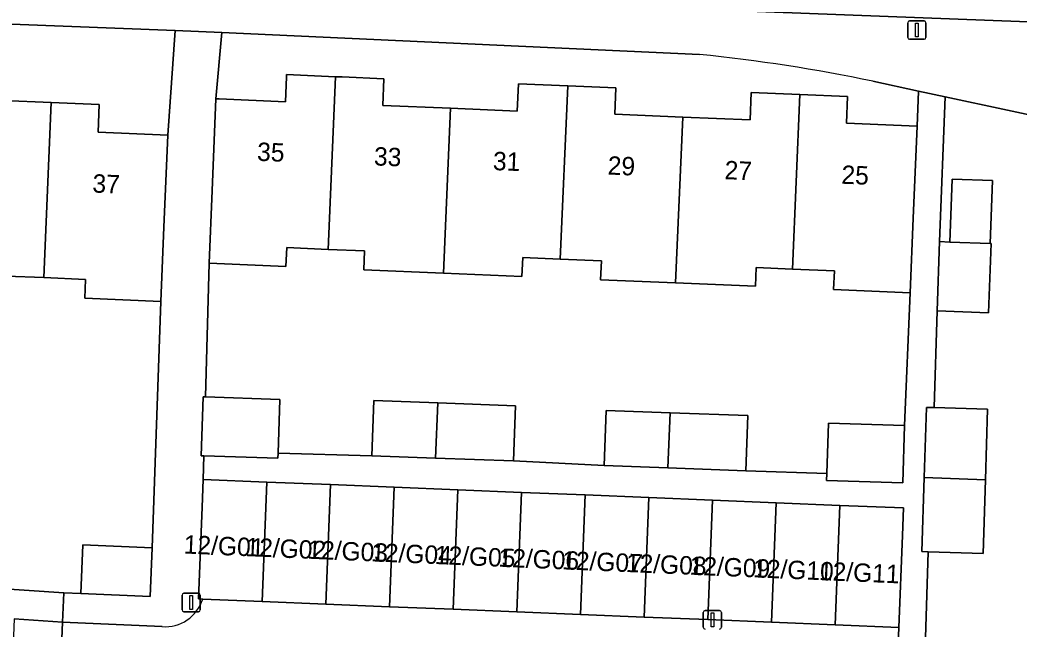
# Model space of a CAD drawing. Extents: x 160732 to 162107, y 387428 to 388479.
# Drawn here: x 161354.5 to 161408.8, y 387720 to 387753.1 of the extents above; entities that cross this region are included whole.
import ezdxf

# ---------------------------------------------------------------- set-up
doc = ezdxf.new("R2010")
doc.units = 0
for name, color, linetype in [('IMGEO_Erf', 7, 'Continuous'), ('IMGEO_Lichtmast', 7, 'Continuous'), ('IMGEO_Pand', 7, 'Continuous'), ('IMGEO_Pand_nummerreeks', 7, 'Continuous'), ('IMGEO_Parkeervlak_open', 7, 'Continuous'), ('IMGEO_Rijbaan_lokaal_open', 7, 'Continuous'), ('IMGEO_Voetpad_open', 7, 'Continuous')]:
    doc.layers.add(name, color=color, linetype=linetype)

msp = doc.modelspace()

# ---------------------------------------------------------------- linework, layer by layer
at = {"layer": 'IMGEO_Erf'}
for points in [[(161353.554, 387748.718), (161356.184, 387748.608), (161358.795, 387748.499), (161358.732, 387746.996), (161362.526, 387746.837), (161362.938, 387752.535), (161299.645, 387754.992)], [(161391.456, 387751.23), (161365.476, 387752.411), (161365.148, 387748.814), (161365.332, 387748.806), (161368.925, 387748.655), (161368.983, 387750), (161368.988, 387750.128), (161371.65, 387750.016), (161372.017, 387750), (161374.289, 387749.904), (161374.228, 387748.457), (161377.906, 387748.302), (161381.541, 387748.148), (161381.604, 387749.634), (161384.287, 387749.521), (161386.913, 387749.41), (161386.852, 387747.973), (161390.544, 387747.817), (161394.214, 387747.662), (161394.277, 387749.158), (161396.926, 387749.046), (161399.514, 387748.937), (161399.452, 387747.481), (161403.3, 387747.318), (161403.381, 387749.235), (161400.894, 387749.767)], [(161421.779, 387745.301), (161404.817, 387748.928), (161404.524, 387741.047), (161405.078, 387741.026), (161405.206, 387744.445), (161407.407, 387744.363), (161407.28, 387740.944), (161407.324, 387740.942), (161407.184, 387737.175), (161404.384, 387737.28), (161404.223, 387732.023), (161407.128, 387731.934), (161407.011, 387728.105), (161406.887, 387724.098), (161403.898, 387724.191), (161403.753, 387719.513)], [(161353.075, 387722.215), (161356.864, 387721.95), (161357.795, 387721.909), (161357.906, 387724.557), (161361.671, 387724.399), (161362.148, 387737.801), (161358.006, 387737.974), (161358.049, 387738.996), (161355.782, 387739.091), (161353.73, 387739.177)], [(161276.319, 387696.913), (161355.737, 387693.76), (161355.754, 387694.392), (161356.8, 387720.356), (161354.176, 387720.544), (161354.059, 387717.756), (161350.282, 387717.915)]]:
    msp.add_lwpolyline(points, dxfattribs=at)
msp.add_lwpolyline([(161402.918, 387738.266), (161398.752, 387738.442), (161398.795, 387739.461), (161396.52, 387739.557), (161394.544, 387739.641), (161394.501, 387738.621), (161390.158, 387738.805), (161386.08, 387738.977), (161386.123, 387739.997), (161383.884, 387740.091), (161381.843, 387740.177), (161381.8, 387739.158), (161377.523, 387739.339), (161373.194, 387739.522), (161373.237, 387740.541), (161371.248, 387740.625), (161368.997, 387740.72), (161368.954, 387739.701), (161364.771, 387739.878), (161364.576, 387732.602), (161368.628, 387732.464), (161368.529, 387729.548), (161373.629, 387729.404), (161373.739, 387732.408), (161377.221, 387732.281), (161381.454, 387732.126), (161381.345, 387729.123), (161386.264, 387728.87), (161386.374, 387731.874), (161389.856, 387731.747), (161394.089, 387731.592), (161393.98, 387728.589), (161398.389, 387728.439), (161398.482, 387731.186), (161402.621, 387731.045)], close=True, dxfattribs=at)
msp.add_arc((161381.867, 387658.194), 93.529, 78.26197, 84.11526, dxfattribs=at)
at = {"layer": 'IMGEO_Lichtmast'}
for p, q in [((161402.887, 387753.052), (161403.677, 387753.052)), ((161403.677, 387753.052), (161402.887, 387753.052)), ((161402.787, 387752.152), (161402.787, 387752.952)), ((161402.787, 387752.952), (161402.787, 387752.152)), ((161403.777, 387752.952), (161403.777, 387752.152)), ((161403.777, 387752.152), (161403.777, 387752.952)), ((161403.677, 387752.052), (161402.887, 387752.052)), ((161402.887, 387752.052), (161403.677, 387752.052)), ((161363.303, 387721.03), (161363.303, 387721.83)), ((161363.303, 387721.83), (161363.303, 387721.03)), ((161363.403, 387721.93), (161364.193, 387721.93)), ((161364.193, 387721.93), (161363.403, 387721.93)), ((161364.293, 387721.83), (161364.293, 387721.03)), ((161364.293, 387721.03), (161364.293, 387721.83)), ((161391.765, 387720.987), (161392.555, 387720.987)), ((161392.555, 387720.987), (161391.765, 387720.987)), ((161364.193, 387720.93), (161363.403, 387720.93)), ((161363.403, 387720.93), (161364.193, 387720.93)), ((161391.665, 387720.087), (161391.665, 387720.887)), ((161391.665, 387720.887), (161391.665, 387720.087)), ((161392.655, 387720.887), (161392.655, 387720.087)), ((161392.655, 387720.087), (161392.655, 387720.887))]:
    msp.add_line(p, q, dxfattribs=at)
for points in [[(161403.207, 387752.927), (161403.357, 387752.927), (161403.357, 387752.177), (161403.207, 387752.177), (161403.207, 387752.927)], [(161363.723, 387721.805), (161363.873, 387721.805), (161363.873, 387721.055), (161363.723, 387721.055), (161363.723, 387721.805)], [(161392.085, 387720.862), (161392.235, 387720.862), (161392.235, 387720.112), (161392.085, 387720.112), (161392.085, 387720.862)]]:
    msp.add_lwpolyline(points, dxfattribs=at)
for centre, start, end in [((161402.887, 387752.952), 90, 180), ((161402.887, 387752.952), 90, 180), ((161403.677, 387752.952), 0, 90), ((161403.677, 387752.952), 360, 90), ((161402.887, 387752.152), 180, 270), ((161402.887, 387752.152), 180, 270), ((161403.677, 387752.152), 270, 0), ((161403.677, 387752.152), 270, 0), ((161363.403, 387721.83), 90, 180), ((161363.403, 387721.83), 90, 180), ((161364.193, 387721.83), 0, 90), ((161364.193, 387721.83), 360, 90), ((161363.403, 387721.03), 180, 270), ((161363.403, 387721.03), 180, 270), ((161364.193, 387721.03), 270, 0), ((161364.193, 387721.03), 270, 0), ((161391.765, 387720.887), 90, 180), ((161391.765, 387720.887), 90, 180), ((161392.555, 387720.887), 0, 90), ((161392.555, 387720.887), 360, 90), ((161391.765, 387720.087), 180, 270), ((161391.765, 387720.087), 180, 270), ((161392.555, 387720.087), 270, 0), ((161392.555, 387720.087), 270, 0)]:
    msp.add_arc(centre, 0.1, start, end, dxfattribs=at)
at = {"layer": 'IMGEO_Pand'}
for points in [[(161371.65, 387750.016), (161368.988, 387750.128), (161368.983, 387750), (161368.925, 387748.655), (161365.332, 387748.806), (161365.148, 387748.814), (161364.937, 387743.819), (161364.771, 387739.878), (161368.954, 387739.701), (161368.997, 387740.72), (161371.248, 387740.625)], [(161377.906, 387748.302), (161374.228, 387748.457), (161374.289, 387749.904), (161372.017, 387750), (161371.65, 387750.016), (161371.248, 387740.625), (161373.237, 387740.541), (161373.194, 387739.522), (161377.523, 387739.339)], [(161384.287, 387749.521), (161381.604, 387749.634), (161381.541, 387748.148), (161377.906, 387748.302), (161377.523, 387739.339), (161381.8, 387739.158), (161381.843, 387740.177), (161383.884, 387740.091)], [(161390.544, 387747.817), (161386.852, 387747.973), (161386.913, 387749.41), (161384.287, 387749.521), (161383.884, 387740.091), (161386.123, 387739.997), (161386.08, 387738.977), (161390.158, 387738.805)], [(161356.184, 387748.608), (161353.554, 387748.718), (161353.491, 387747.197), (161349.835, 387747.35), (161349.454, 387738.332), (161353.687, 387738.155), (161353.73, 387739.177), (161355.782, 387739.091)], [(161396.926, 387749.046), (161394.277, 387749.158), (161394.214, 387747.662), (161390.544, 387747.817), (161390.158, 387738.805), (161394.501, 387738.621), (161394.544, 387739.641), (161396.52, 387739.557)], [(161403.3, 387747.318), (161399.452, 387747.481), (161399.514, 387748.937), (161396.926, 387749.046), (161396.52, 387739.557), (161398.795, 387739.461), (161398.752, 387738.442), (161402.918, 387738.266), (161403.089, 387742.323)], [(161362.526, 387746.837), (161358.732, 387746.996), (161358.795, 387748.499), (161356.184, 387748.608), (161355.782, 387739.091), (161358.049, 387738.996), (161358.006, 387737.974), (161362.148, 387737.801), (161362.317, 387741.842)], [(161405.078, 387741.026), (161407.28, 387740.944), (161407.407, 387744.363), (161405.206, 387744.445)], [(161407.324, 387740.942), (161407.28, 387740.944), (161405.078, 387741.026), (161404.524, 387741.047), (161404.384, 387737.28), (161407.184, 387737.175)], [(161364.576, 387732.602), (161364.445, 387732.606), (161364.336, 387729.41), (161364.49, 387729.405), (161368.519, 387729.267), (161368.529, 387729.548), (161368.628, 387732.464)], [(161373.739, 387732.408), (161373.629, 387729.404), (161377.093, 387729.278), (161377.221, 387732.281)], [(161381.345, 387729.123), (161381.454, 387732.126), (161377.221, 387732.281), (161377.093, 387729.278)], [(161389.727, 387728.744), (161389.856, 387731.747), (161386.374, 387731.874), (161386.264, 387728.87)], [(161407.128, 387731.934), (161404.223, 387732.023), (161403.803, 387732.036), (161403.685, 387728.229), (161407.011, 387728.105)], [(161389.856, 387731.747), (161389.727, 387728.744), (161393.98, 387728.589), (161394.089, 387731.592)], [(161402.621, 387731.045), (161398.482, 387731.186), (161398.389, 387728.439), (161398.376, 387728.07), (161402.515, 387727.929)], [(161367.656, 387721.483), (161367.921, 387727.978), (161364.456, 387728.119), (161364.395, 387726.62), (161364.192, 387721.624), (161364.429, 387721.614)], [(161407.011, 387728.105), (161403.685, 387728.229), (161403.561, 387724.201), (161403.898, 387724.191), (161406.887, 387724.098)], [(161371.121, 387721.342), (161371.385, 387727.837), (161367.921, 387727.978), (161367.656, 387721.483)], [(161374.585, 387721.201), (161374.85, 387727.696), (161371.385, 387727.837), (161371.121, 387721.342)], [(161378.05, 387721.06), (161378.314, 387727.555), (161374.85, 387727.696), (161374.585, 387721.201)], [(161381.515, 387720.919), (161381.779, 387727.414), (161378.314, 387727.555), (161378.05, 387721.06)], [(161384.979, 387720.778), (161385.243, 387727.274), (161381.779, 387727.414), (161381.515, 387720.919)], [(161388.444, 387720.637), (161388.708, 387727.133), (161385.243, 387727.274), (161384.979, 387720.778)], [(161391.908, 387720.497), (161392.172, 387726.992), (161388.708, 387727.133), (161388.444, 387720.637)], [(161395.373, 387720.356), (161395.637, 387726.851), (161392.172, 387726.992), (161391.908, 387720.497)], [(161398.837, 387720.215), (161399.101, 387726.71), (161395.637, 387726.851), (161395.373, 387720.356)], [(161402.301, 387720.074), (161402.505, 387725.07), (161402.566, 387726.569), (161399.101, 387726.71), (161398.837, 387720.215)], [(161361.56, 387721.751), (161361.671, 387724.399), (161357.906, 387724.557), (161357.795, 387721.909)]]:
    msp.add_lwpolyline(points, close=True, dxfattribs=at)
at = {"layer": 'IMGEO_Parkeervlak_open'}
msp.add_lwpolyline([(161391.262, 387753.69), (161417.435, 387752.698), (161417.996, 387752.891), (161419.299, 387754.058)], dxfattribs=at)
at = {"layer": 'IMGEO_Rijbaan_lokaal_open'}
for points in [[(161362.989, 387714.064), (161367.575, 387713.839), (161372.885, 387713.677), (161376.743, 387713.476), (161380.353, 387713.288), (161385.459, 387713.123), (161389.313, 387712.966), (161393.018, 387712.816), (161394.141, 387712.786), (161395.596, 387712.719), (161401.987, 387712.423), (161402.301, 387720.074), (161398.837, 387720.215), (161395.373, 387720.356), (161391.908, 387720.497), (161388.444, 387720.637), (161384.979, 387720.778), (161381.515, 387720.919), (161378.05, 387721.06), (161374.585, 387721.201), (161371.121, 387721.342), (161367.656, 387721.483), (161364.429, 387721.614)], [(161362.213, 387720.118), (161356.8, 387720.356), (161355.754, 387694.392), (161360.492, 387694.161), (161361.204, 387712.165), (161361.489, 387712.861)]]:
    msp.add_lwpolyline(points, dxfattribs=at)
msp.add_arc((161362.38, 387722.259), 2.148, 265.5276, 342.5182, dxfattribs=at)
at = {"layer": 'IMGEO_Voetpad_open'}
for points in [[(161278.594, 387755.733), (161288.543, 387755.424), (161293.09, 387755.247), (161297.977, 387755.057), (161299.645, 387754.992), (161362.938, 387752.535), (161365.476, 387752.411), (161391.456, 387751.23)], [(161419.299, 387754.058), (161417.996, 387752.891), (161417.435, 387752.698), (161391.262, 387753.69)], [(161364.771, 387739.878), (161364.937, 387743.819), (161365.148, 387748.814), (161365.476, 387752.411), (161362.938, 387752.535), (161362.526, 387746.837), (161362.317, 387741.842), (161362.148, 387737.801), (161361.671, 387724.399), (161361.56, 387721.751), (161357.795, 387721.909), (161356.864, 387721.95), (161356.8, 387720.356), (161362.213, 387720.118)], [(161400.894, 387749.767), (161403.381, 387749.235), (161404.817, 387748.928), (161421.779, 387745.301), (161430.403, 387744.104), (161431.587, 387744.066), (161433.369, 387744.456)], [(161403.753, 387719.513), (161403.898, 387724.191), (161403.561, 387724.201), (161403.685, 387728.229), (161403.803, 387732.036), (161404.223, 387732.023), (161404.384, 387737.28), (161404.524, 387741.047), (161404.817, 387748.928), (161403.381, 387749.235), (161403.3, 387747.318), (161403.089, 387742.323), (161402.918, 387738.266), (161402.621, 387731.045), (161402.515, 387727.929), (161398.376, 387728.07), (161398.389, 387728.439), (161393.98, 387728.589), (161389.727, 387728.744), (161386.264, 387728.87), (161381.345, 387729.123), (161377.093, 387729.278), (161373.629, 387729.404), (161368.529, 387729.548), (161368.519, 387729.267), (161364.49, 387729.405), (161364.456, 387728.119), (161367.921, 387727.978), (161371.385, 387727.837), (161374.85, 387727.696), (161378.314, 387727.555), (161381.779, 387727.414), (161385.243, 387727.274), (161388.708, 387727.133), (161392.172, 387726.992), (161395.637, 387726.851), (161399.101, 387726.71), (161402.566, 387726.569), (161402.505, 387725.07), (161402.301, 387720.074), (161401.987, 387712.423)], [(161364.429, 387721.614), (161364.192, 387721.624), (161364.395, 387726.62), (161364.456, 387728.119), (161364.49, 387729.405), (161364.336, 387729.41), (161364.445, 387732.606), (161364.576, 387732.602), (161364.771, 387739.878)], [(161354.176, 387720.544), (161356.8, 387720.356), (161356.864, 387721.95), (161353.075, 387722.215)]]:
    msp.add_lwpolyline(points, dxfattribs=at)
for centre, radius, start, end in [((161381.867, 387658.194), 93.529, 78.26197, 84.11526), ((161362.38, 387722.259), 2.148, 265.5276, 342.5182)]:
    msp.add_arc(centre, radius, start, end, dxfattribs=at)

# ---------------------------------------------------------------- texts
at = {"layer": 'IMGEO_Pand_nummerreeks'}
for s, rotation, p in [('35', 357.754, (161367.374, 387745.444)), ('33', 357.754, (161373.732, 387745.194)), ('31', 357.754, (161380.204, 387744.941)), ('29', 357.754, (161386.45, 387744.696)), ('27', 357.754, (161392.808, 387744.446)), ('25', 357.754, (161399.167, 387744.197)), ('37', 357.6795, (161358.413, 387743.72)), ('12/G01', 357.6091, (161363.381, 387724.093)), ('12/G02', 357.6091, (161366.739, 387723.952)), ('12/G03', 357.6091, (161370.106, 387723.812)), ('12/G04', 357.6091, (161373.578, 387723.667)), ('12/G05', 357.6091, (161377.04, 387723.522)), ('12/G06', 357.6091, (161380.505, 387723.378)), ('12/G07', 357.6091, (161383.97, 387723.233)), ('12/G08', 357.6091, (161387.436, 387723.088)), ('12/G09', 357.6091, (161390.901, 387722.944)), ('12/G10', 357.6091, (161394.36, 387722.799)), ('12/G11', 357.6091, (161397.941, 387722.65))]:
    msp.add_text(s, height=1, rotation=rotation, dxfattribs=at).set_placement(p)

doc.saveas('drawing.dxf')
